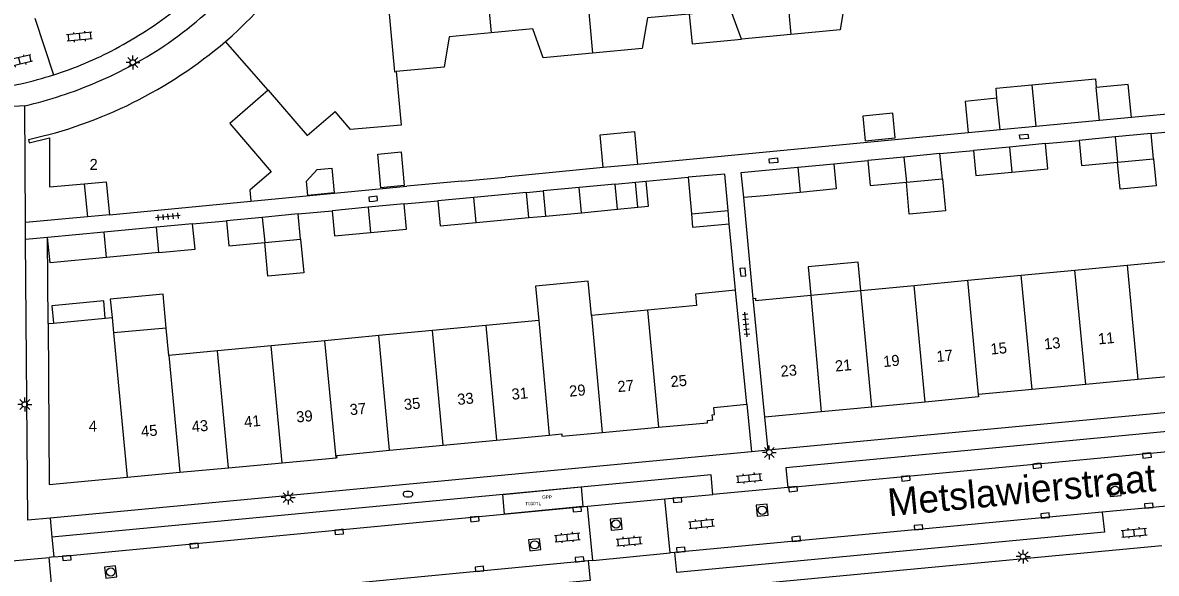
# Model space of a CAD drawing. Extents: x 124000 to 128010, y 398999 to 403000.
# Drawn here: x 127105.7 to 127208.2, y 400564.6 to 400614.4 of the extents above; entities that cross this region are included whole.
import ezdxf

# ---------------------------------------------------------------- set-up
doc = ezdxf.new("R2010")
doc.units = 0
for name, color, linetype in [('bp-anno-kenteken', 7, 'Continuous'), ('bp-grn-parkeervak', 7, 'Continuous'), ('gg-afsc-erfafscheiding', 7, 'Continuous'), ('gg-afsc-muur', 7, 'Continuous'), ('gg-anno-huisnummerreeks BGT', 7, 'Continuous'), ('gg-anno-openbare ruimte label', 7, 'Continuous'), ('gg-bbg-bijgebouw', 7, 'Continuous'), ('gg-bbg-gedigitaliseerde bebouwing', 7, 'Continuous'), ('gg-bbg-gedigitaliseerde bijgebouw', 7, 'Continuous'), ('gg-bbg-hoofdgebouw', 7, 'Continuous'), ('gg-bbg-luifel en loopbrug', 7, 'Continuous'), ('gg-bbg-tussenscheiding', 7, 'Continuous'), ('gg-knt-verharding', 7, 'Continuous'), ('gg-knt-verharding nz', 7, 'Continuous'), ('gt-grn-weggrens', 7, 'Continuous'), ('gt-symb-brandkraan', 7, 'Continuous'), ('gt-symb-klinker verharding', 7, 'Continuous'), ('gt-symb-kolk', 7, 'Continuous'), ('gt-symb-kolk center center', 7, 'Continuous'), ('gt-symb-lichtmast', 7, 'Continuous'), ('gt-symb-rioolschacht', 7, 'Continuous'), ('gt-symb-tegel verharding', 7, 'Continuous'), ('kenmerkpunt gehandicapten parkeerplaats', 7, 'Continuous')]:
    doc.layers.add(name, color=color, linetype=linetype)

# ---------------------------------------------------------------- blocks, each defined once
blk = doc.blocks.new('gt0-KOLKCC')
at = {"layer": 'gt-symb-kolk center center'}
blk.add_lwpolyline([(-0.38, 0.2), (0.37, 0.2), (0.37, -0.2), (-0.38, -0.2)], close=True, dxfattribs=at)
blk = doc.blocks.new('gt0-KOLK')
at = {"layer": 'gt-symb-kolk'}
blk.add_lwpolyline([(0, 0), (0.38, 0), (0.38, 0.4), (-0.38, 0.4), (-0.38, 0), (0, 0)], dxfattribs=at)
blk = doc.blocks.new('gt0-TEG1')
at = {"layer": 'gt-symb-tegel verharding'}
for p, q in [((-1.12, 0), (1.12, 0)), ((-0.9, -0.25), (-0.9, 0.25)), ((-0.45, -0.25), (-0.45, 0.25)), ((0, -0.25), (0, 0.25)), ((0.45, -0.25), (0.45, 0.25)), ((0.9, -0.25), (0.9, 0.25))]:
    blk.add_line(p, q, dxfattribs=at)
blk = doc.blocks.new('gt0-LMAST')
at = {"layer": 'gt-symb-lichtmast'}
for p, q in [((-0.18, 0.17), (-0.45, 0.44)), ((-0.01, 0.25), (-0.01, 0.62)), ((0.17, 0.17), (0.44, 0.44)), ((-0.26, 0), (-0.63, 0)), ((-0.18, -0.18), (-0.45, -0.45)), ((-0.01, -0.25), (-0.01, -0.63)), ((0.44, -0.45), (0.17, -0.18)), ((0.24, 0), (0.62, 0))]:
    blk.add_line(p, q, dxfattribs=at)
blk.add_circle((-0.01, 0), 0.25, dxfattribs=at)
blk = doc.blocks.new('gt0-KL1')
at = {"layer": 'gt-symb-klinker verharding'}
for p, q in [((-1.15, 0.3), (1.15, 0.3)), ((-1, -0.3), (-1, 0.3)), ((-0.5, 0.3), (-0.5, 0.45)), ((0, -0.3), (0, 0.3)), ((0.5, 0.3), (0.5, 0.45)), ((1, -0.3), (1, 0.3)), ((-1.15, -0.3), (1.15, -0.3)), ((-0.5, -0.45), (-0.5, -0.3)), ((0.5, -0.45), (0.5, -0.3))]:
    blk.add_line(p, q, dxfattribs=at)
blk = doc.blocks.new('gt0-RS')
at = {"layer": 'gt-symb-rioolschacht'}
blk.add_lwpolyline([(-0.5, -0.5), (0.5, -0.5), (0.5, 0.5), (-0.5, 0.5)], close=True, dxfattribs=at)
blk.add_circle((0, 0), 0.375, dxfattribs=at)
blk = doc.blocks.new('gt0-BR')
at = {"layer": 'gt-symb-brandkraan'}
for centre, radius, start, end in [((-0.24, 0), 0.206, 107.5669, 252.4331), ((0.6, -2.66), 3, 106.892, 107.5669), ((0, -0.69), 0.938, 73.108, 106.892), ((-0.6, -2.66), 3, 72.4331, 73.108), ((0.24, 0), 0.206, 287.567, 72.4331), ((0.6, 2.66), 3, 252.4331, 253.108), ((0, 0.69), 0.938, 253.108, 286.8921), ((-0.6, 2.66), 3, 286.8921, 287.567)]:
    blk.add_arc(centre, radius, start, end, dxfattribs=at)

msp = doc.modelspace()

# ---------------------------------------------------------------- linework, layer by layer
at = {"layer": 'bp-grn-parkeervak'}
msp.add_lwpolyline([(127156.36, 400570.6), (127149.27, 400569.93), (127149.1, 400571.7), (127156.19, 400572.38), (127156.36, 400570.6)], dxfattribs=at)
at = {"layer": 'gg-afsc-erfafscheiding'}
for p, q in [((127217.91, 400606.97), (127205.98, 400605.83)), ((127207.78, 400604.38), (127210.79, 400604.67)), ((127191.22, 400604.43), (127161.31, 400601.58)), ((127198.2, 400603.47), (127201.26, 400603.76)), ((127188.66, 400602.56), (127191.69, 400602.85)), ((127179.07, 400601.64), (127182.14, 400601.94)), ((127145.39, 400600.06), (127149.31, 400600.44)), ((127158.2, 400601.29), (127149.31, 400600.44)), ((127145.39, 400600.06), (127140.43, 400599.6)), ((127162.08, 400600.06), (127165.88, 400600.42)), ((127171.76, 400589.45), (127170.91, 400598.59)), ((127130.61, 400597.1), (127133.67, 400597.39)), ((127140.19, 400598), (127143.24, 400598.29)), ((127121.05, 400596.2), (127124.1, 400596.49))]:
    msp.add_line(p, q, dxfattribs=at)
at = {"layer": 'gg-afsc-muur'}
for p, q in [((127126.31, 400598.25), (127140.43, 400599.6)), ((127169.85, 400593.44), (127169.6, 400596.2)), ((127107.98, 400587.17), (127107.93, 400594.97)), ((127170.17, 400590.21), (127169.85, 400593.44))]:
    msp.add_line(p, q, dxfattribs=at)
at = {"layer": 'gg-bbg-bijgebouw'}
for p, q in [((127205.98, 400605.83), (127203.1, 400605.56)), ((127204.52, 400604.07), (127201.26, 400603.76)), ((127207.78, 400604.38), (127204.52, 400604.07)), ((127207.99, 400602.1), (127207.78, 400604.38)), ((127188.66, 400602.56), (127185.4, 400602.25)), ((127188.88, 400600.28), (127188.66, 400602.56)), ((127194.94, 400603.16), (127191.69, 400602.85)), ((127198.2, 400603.47), (127194.94, 400603.16)), ((127175.79, 400601.33), (127179.07, 400601.64)), ((127185.4, 400602.25), (127182.14, 400601.94)), ((127204.73, 400601.79), (127207.99, 400602.1)), ((127172.55, 400601.02), (127175.79, 400601.33)), ((127156.01, 400599.49), (127152.75, 400599.19)), ((127159.28, 400599.8), (127156.01, 400599.49)), ((127159.5, 400597.52), (127159.28, 400599.8)), ((127185.62, 400599.97), (127188.88, 400600.28)), ((127146.49, 400598.6), (127143.24, 400598.29)), ((127152.75, 400599.19), (127152.97, 400596.91)), ((127172.76, 400598.74), (127170.91, 400598.59)), ((127176.02, 400599.05), (127172.76, 400598.74)), ((127136.93, 400597.7), (127133.67, 400597.39)), ((127140.19, 400598), (127136.93, 400597.7)), ((127156.23, 400597.21), (127159.5, 400597.52)), ((127127.35, 400596.79), (127124.1, 400596.49)), ((127130.61, 400597.1), (127127.35, 400596.79)), ((127130.82, 400594.82), (127130.61, 400597.1)), ((127152.97, 400596.91), (127156.23, 400597.21)), ((127113.04, 400595.44), (127107.93, 400594.97)), ((127117.78, 400595.89), (127113.04, 400595.44)), ((127121.05, 400596.2), (127117.78, 400595.89)), ((127127.57, 400594.51), (127130.82, 400594.82))]:
    msp.add_line(p, q, dxfattribs=at)
for points in [[(127205.98, 400605.83), (127205.69, 400608.82), (127202.8, 400608.54)], [(127201.26, 400603.76), (127201.48, 400601.48), (127204.73, 400601.79)], [(127191.69, 400602.85), (127191.9, 400600.57), (127195.16, 400600.88)], [(127195.16, 400600.88), (127198.41, 400601.19), (127198.2, 400603.47)], [(127179.07, 400601.64), (127179.28, 400599.36), (127176.02, 400599.05)], [(127182.14, 400601.94), (127182.36, 400599.66), (127185.62, 400599.97)], [(127170.91, 400598.59), (127170.69, 400600.84), (127172.55, 400601.02)], [(127133.67, 400597.39), (127133.89, 400595.11), (127137.15, 400595.42)], [(127137.15, 400595.42), (127140.41, 400595.72), (127140.19, 400598)], [(127143.24, 400598.29), (127143.45, 400596.01), (127146.7, 400596.32)], [(127124.1, 400596.49), (127124.31, 400594.21), (127127.57, 400594.51)], [(127118, 400593.61), (127121.27, 400593.92), (127121.05, 400596.2)]]:
    msp.add_lwpolyline(points, dxfattribs=at)
at = {"layer": 'gg-bbg-gedigitaliseerde bebouwing'}
for p, q in [((127162.21, 400588.38), (127157.13, 400587.9)), ((127166.64, 400588.8), (127162.21, 400588.38)), ((127107.98, 400587.17), (127108.45, 400587.22)), ((127108.45, 400587.22), (127113.15, 400587.66)), ((127113.15, 400587.66), (127113.76, 400587.72)), ((127113.76, 400587.72), (127113.89, 400586.32)), ((127152.36, 400587.45), (127147.57, 400586.99)), ((127118.66, 400586.77), (127113.89, 400586.32)), ((127118.89, 400584.29), (127118.66, 400586.77)), ((127137.88, 400586.08), (127133.02, 400585.62)), ((127142.75, 400586.54), (127137.88, 400586.08)), ((127147.57, 400586.99), (127142.75, 400586.54)), ((127128.16, 400585.16), (127123.3, 400584.71)), ((127133.02, 400585.62), (127128.16, 400585.16)), ((127123.3, 400584.71), (127118.89, 400584.29))]:
    msp.add_line(p, q, dxfattribs=at)
for points in [[(127127.88, 400608.3), (127131.42, 400604.2), (127133.93, 400606.37)], [(127157.13, 400587.9), (127156.84, 400591.02), (127152.06, 400590.57), (127152.36, 400587.45)]]:
    msp.add_lwpolyline(points, dxfattribs=at)
at = {"layer": 'gg-bbg-gedigitaliseerde bijgebouw'}
for p, q in [((127196.97, 400608.79), (127197.33, 400605.01)), ((127203.1, 400605.56), (127202.8, 400608.54)), ((127194.1, 400604.7), (127191.22, 400604.43)), ((127197.33, 400605.01), (127194.1, 400604.7)), ((127161.31, 400601.58), (127158.2, 400601.29)), ((127165.88, 400600.42), (127166.18, 400597.11)), ((127151.25, 400599.04), (127146.49, 400598.6)), ((127151.47, 400596.77), (127151.25, 400599.04)), ((127166.18, 400597.11), (127169.49, 400597.41)), ((127146.7, 400596.32), (127151.47, 400596.77)), ((127118, 400593.61), (127113.26, 400593.16))]:
    msp.add_line(p, q, dxfattribs=at)
for points in [[(127193.82, 400607.57), (127193.74, 400608.49), (127196.97, 400608.79)], [(127193.82, 400607.57), (127190.94, 400607.29), (127191.22, 400604.43)], [(127181.9, 400603.72), (127184.61, 400603.98), (127184.39, 400606.22), (127181.68, 400605.96), (127181.9, 400603.72)], [(127158.2, 400601.29), (127157.91, 400604.25), (127161.03, 400604.55), (127161.31, 400601.58)], [(127138.08, 400599.46), (127137.79, 400602.52), (127139.91, 400602.72), (127140.2, 400599.66), (127138.08, 400599.46)], [(127131.48, 400598.78), (127131.36, 400600.07), (127132.32, 400601.11), (127133.63, 400601.24), (127133.85, 400599.01), (127131.48, 400598.78)], [(127169.49, 400597.41), (127169.2, 400600.71), (127165.88, 400600.42)], [(127113.26, 400593.16), (127108.15, 400592.68), (127107.93, 400594.97)]]:
    msp.add_lwpolyline(points, dxfattribs=at)
at = {"layer": 'gg-bbg-hoofdgebouw'}
for p, q in [((127175.17, 400613.35), (127170.7, 400612.92)), ((127113.52, 400597.03), (127126.31, 400598.25)), ((127200.87, 400592.01), (127205.61, 400592.46)), ((127205.61, 400592.46), (127210.39, 400592.91)), ((127191.18, 400591.09), (127196.02, 400591.55)), ((127196.02, 400591.55), (127200.87, 400592.01)), ((127171.19, 400579.87), (127170.17, 400590.21)), ((127176.98, 400589.74), (127181.49, 400590.17)), ((127181.49, 400590.17), (127186.33, 400590.63)), ((127186.33, 400590.63), (127191.18, 400591.09)), ((127172.82, 400578.7), (127171.76, 400589.45)), ((127206.57, 400582.1), (127201.85, 400581.66)), ((127211.35, 400582.55), (127206.57, 400582.1)), ((127197, 400581.2), (127192.16, 400580.74)), ((127201.85, 400581.66), (127197, 400581.2)), ((127187.33, 400580.07), (127182.49, 400579.61)), ((127168.2, 400579.57), (127171.19, 400579.87)), ((127177.92, 400579.18), (127172.82, 400578.7)), ((127182.49, 400579.61), (127177.92, 400579.18)), ((127148.53, 400576.62), (127153.32, 400577.08)), ((127158.11, 400577.31), (127163.19, 400577.79)), ((127138.86, 400575.7), (127143.73, 400576.16)), ((127143.73, 400576.16), (127148.53, 400576.62)), ((127129.16, 400574.57), (127134.02, 400575.03)), ((127119.89, 400573.71), (127124.3, 400574.12)), ((127124.3, 400574.12), (127129.16, 400574.57)), ((127115.12, 400573.26), (127119.89, 400573.71))]:
    msp.add_line(p, q, dxfattribs=at)
for points in [[(127183.87, 400616.9), (127180.09, 400616.54), (127179.64, 400613.78), (127175.17, 400613.35)], [(127165.97, 400615.2), (127162.21, 400614.85), (127161.71, 400612.08), (127157.24, 400611.67)], [(127170.7, 400612.92), (127169.75, 400615.56), (127165.97, 400615.2)], [(127157.24, 400611.67), (127152.76, 400611.24), (127151.83, 400613.87), (127148.05, 400613.51)], [(127148.05, 400613.51), (127144.27, 400613.15), (127143.8, 400610.4), (127139.46, 400609.99)], [(127139.46, 400609.99), (127139.91, 400605.15), (127135.33, 400604.73), (127133.93, 400606.37)], [(127127.88, 400608.3), (127124.41, 400605.3), (127128.16, 400600.9), (127126.22, 400599.24), (127126.31, 400598.25)], [(127106.19, 400603.84), (127106.26, 400603.53), (127108.11, 400603.98), (127108.11, 400599.54), (127111.25, 400599.84)], [(127111.25, 400599.84), (127113.24, 400600.02), (127113.52, 400597.03)], [(127170.17, 400590.21), (127166.54, 400589.85), (127166.64, 400588.8)], [(127171.76, 400589.45), (127171.97, 400589.47), (127171.98, 400589.26), (127176.98, 400589.74)], [(127107.98, 400587.17), (127108.06, 400572.6), (127115.12, 400573.26)], [(127192.16, 400580.74), (127192.12, 400580.74), (127192.14, 400580.53), (127187.33, 400580.07)], [(127163.19, 400577.79), (127167.63, 400578.2), (127167.62, 400578.41), (127168.1, 400578.46), (127168.05, 400578.91), (127168.26, 400578.93), (127168.2, 400579.57)], [(127153.32, 400577.08), (127154.44, 400577.18), (127154.46, 400576.97), (127158.11, 400577.31)], [(127134.02, 400575.03), (127134.12, 400575.04), (127134.1, 400575.24), (127138.86, 400575.7)]]:
    msp.add_lwpolyline(points, dxfattribs=at)
for centre, radius, start, end in [((127099.08, 400641.57), 38.14, 310.8276, 330.0296), ((127097.33, 400643.97), 41.1, 282.444, 310.4828)]:
    msp.add_arc(centre, radius, start, end, dxfattribs=at)
at = {"layer": 'gg-bbg-luifel en loopbrug'}
for p, q in [((127203.1, 400605.56), (127197.33, 400605.01)), ((127111.25, 400599.84), (127111.53, 400596.84)), ((127159.28, 400599.8), (127161.12, 400599.97)), ((127161.12, 400599.97), (127162.08, 400600.06)), ((127161.33, 400597.7), (127161.12, 400599.97)), ((127151.25, 400599.04), (127152.75, 400599.19)), ((127159.5, 400597.52), (127161.33, 400597.7)), ((127169.6, 400596.2), (127169.49, 400597.41)), ((127113.52, 400597.03), (127111.53, 400596.84)), ((127151.47, 400596.77), (127152.97, 400596.91)), ((127108.3, 400588.78), (127108.45, 400587.22))]:
    msp.add_line(p, q, dxfattribs=at)
for points in [[(127165.97, 400615.2), (127166.23, 400612.49), (127170.7, 400612.92)], [(127196.97, 400608.79), (127202.73, 400609.34), (127202.8, 400608.54)], [(127207.99, 400602.1), (127208.23, 400599.64), (127204.96, 400599.33), (127204.73, 400601.79)], [(127161.33, 400597.7), (127162.3, 400597.79), (127162.08, 400600.06)], [(127188.88, 400600.28), (127189.15, 400597.38), (127185.89, 400597.08), (127185.62, 400599.97)], [(127166.18, 400597.11), (127166.28, 400595.91), (127169.6, 400596.2)], [(127130.82, 400594.82), (127131.11, 400591.76), (127127.86, 400591.45), (127127.57, 400594.51)], [(127181.49, 400590.17), (127181.25, 400592.73), (127176.73, 400592.3), (127176.98, 400589.74)], [(127113.15, 400587.66), (127113.01, 400589.22), (127108.3, 400588.78)], [(127118.66, 400586.77), (127118.37, 400589.84), (127113.6, 400589.39), (127113.76, 400587.72)]]:
    msp.add_lwpolyline(points, dxfattribs=at)
at = {"layer": 'gg-bbg-tussenscheiding'}
for p, q in [((127174.21, 400623.54), (127175.17, 400613.35)), ((127147.19, 400622.5), (127148.05, 400613.51)), ((127156.31, 400621.84), (127157.24, 400611.67)), ((127127.88, 400608.3), (127124.02, 400612.71)), ((127194.1, 400604.7), (127193.82, 400607.57)), ((127204.52, 400604.07), (127204.73, 400601.79)), ((127194.94, 400603.16), (127195.16, 400600.88)), ((127185.4, 400602.25), (127185.62, 400599.97)), ((127175.79, 400601.33), (127176.02, 400599.05)), ((127156.23, 400597.21), (127156.01, 400599.49)), ((127146.7, 400596.32), (127146.49, 400598.6)), ((127136.93, 400597.7), (127137.15, 400595.42)), ((127127.35, 400596.79), (127127.57, 400594.51)), ((127113.26, 400593.16), (127113.04, 400595.44)), ((127118, 400593.61), (127117.78, 400595.89)), ((127205.61, 400592.46), (127206.57, 400582.1)), ((127197, 400581.2), (127196.02, 400591.55)), ((127201.85, 400581.66), (127200.87, 400592.01)), ((127182.49, 400579.61), (127181.49, 400590.17)), ((127187.33, 400580.07), (127186.33, 400590.63)), ((127192.16, 400580.74), (127191.18, 400591.09)), ((127176.98, 400589.74), (127177.92, 400579.18)), ((127162.21, 400588.38), (127163.19, 400577.79)), ((127152.36, 400587.45), (127153.32, 400577.08)), ((127157.13, 400587.9), (127158.11, 400577.31)), ((127113.89, 400586.32), (127115.12, 400573.26)), ((127138.86, 400575.7), (127137.88, 400586.08)), ((127143.73, 400576.16), (127142.75, 400586.54)), ((127147.57, 400586.99), (127148.53, 400576.62)), ((127129.16, 400574.57), (127128.16, 400585.16)), ((127134.02, 400575.03), (127133.02, 400585.62)), ((127118.89, 400584.29), (127119.89, 400573.71)), ((127124.3, 400574.12), (127123.3, 400584.71))]:
    msp.add_line(p, q, dxfattribs=at)
msp.add_lwpolyline([(127138.37, 400620.15), (127139.31, 400609.98), (127139.46, 400609.99)], dxfattribs=at)
at = {"layer": 'gg-knt-verharding'}
for p, q in [((127106.76, 400614.83), (127108.47, 400609.69)), ((127105.93, 400596.31), (127105.86, 400606.89)), ((127111.53, 400596.84), (127105.93, 400596.31)), ((127105.94, 400594.79), (127105.93, 400596.31)), ((127107.93, 400594.97), (127105.94, 400594.79)), ((127229.44, 400581.03), (127173.11, 400575.7)), ((127171.19, 400579.87), (127171.61, 400575.56)), ((127173.11, 400575.7), (127172.82, 400578.7)), ((127171.61, 400575.56), (127108.15, 400569.55)), ((127173.11, 400575.7), (127171.61, 400575.56)), ((127174.9, 400572.34), (127168.11, 400571.69)), ((127164.26, 400566.41), (127163.76, 400571.29)), ((127157.27, 400565.73), (127156.78, 400570.64)), ((127209.19, 400570.65), (127203.34, 400570.09)), ((127108.31, 400567.83), (127108.48, 400566.05)), ((127208.74, 400567.05), (127164.22, 400562.86)), ((127108.48, 400566.05), (127108.06, 400566)), ((127108.51, 400561.07), (127108.06, 400566)), ((127157.27, 400565.73), (127156.84, 400565.69)), ((127164.67, 400566.44), (127164.26, 400566.41))]:
    msp.add_line(p, q, dxfattribs=at)
for points in [[(127108.15, 400569.55), (127106.13, 400569.36), (127105.94, 400594.79)], [(127226.5, 400577.23), (127226.35, 400579.03), (127174.73, 400574.11), (127174.9, 400572.34)], [(127168.11, 400571.69), (127167.95, 400573.49), (127108.31, 400567.83)], [(127203.34, 400570.09), (127203.56, 400568.29), (127164.85, 400564.63), (127164.67, 400566.44)], [(127156.84, 400565.69), (127157, 400563.91), (127109.09, 400559.33)]]:
    msp.add_lwpolyline(points, dxfattribs=at)
for centre, radius, start, end in [((127094.78, 400646.54), 41.63, 305.3213, 316.9753), ((127094.69, 400648.05), 40.88, 298.2832, 307.4712), ((127098.28, 400641.62), 33.52, 287.7098, 298.0867), ((127098.21, 400642.63), 36.46, 292.8135, 304.4753), ((127097.92, 400641.99), 35.98, 282.7429, 293.6391)]:
    msp.add_arc(centre, radius, start, end, dxfattribs=at)
at = {"layer": 'gg-knt-verharding nz'}
for p, q in [((127174.9, 400572.34), (127226.5, 400577.23)), ((127156.78, 400570.64), (127163.76, 400571.29)), ((127163.76, 400571.29), (127168.11, 400571.69)), ((127203.34, 400570.09), (127164.67, 400566.44)), ((127156.84, 400565.69), (127108.9, 400561.11)), ((127157.27, 400565.73), (127164.26, 400566.41))]:
    msp.add_line(p, q, dxfattribs=at)
for points in [[(127102.62, 400571.86), (127102.65, 400565.52), (127108.06, 400566)], [(127108.48, 400566.05), (127109.64, 400566.14), (127156.78, 400570.64)]]:
    msp.add_lwpolyline(points, dxfattribs=at)
at = {"layer": 'gt-grn-weggrens'}
for p, q in [((127105.86, 400606.89), (127102.42, 400606.68)), ((127108.15, 400569.55), (127108.31, 400567.83))]:
    msp.add_line(p, q, dxfattribs=at)
msp.add_arc((127097.75, 400643.14), 35.12, 277.7458, 287.7792, dxfattribs=at)

# ---------------------------------------------------------------- block references
at = {"layer": 'gt-symb-brandkraan'}
msp.add_blockref('gt0-BR', (127140.53, 400571.73), dxfattribs=at)
at = {"layer": 'gt-symb-klinker verharding'}
for p, rotation in [((127110.8, 400613.14), -174.60853661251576), ((127105.37, 400610.95), -166.82507339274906), ((127171.4, 400573.18), 5.391463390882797), ((127167.09, 400569.04), 5.5109769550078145), ((127206.23, 400568.24), 5.391463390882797), ((127154.95, 400567.81), 5.510976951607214), ((127160.54, 400567.46), 5.5109769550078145)]:
    msp.add_blockref('gt0-KL1', p, dxfattribs=dict(at, rotation=rotation))
at = {"layer": 'gt-symb-kolk'}
for p, rotation in [((127137.41, 400598.27), 5.453918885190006), ((127207.37, 400575.43), -174.60853660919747), ((127197.44, 400574.49), -174.5460811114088), ((127185.56, 400573.35), -174.5460811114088), ((127175.35, 400572.39), -173.91299166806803), ((127164.9, 400571.39), -175.06501406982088), ((127207.58, 400570.49), 5.739098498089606), ((127146.55, 400569.67), -174.6085366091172), ((127155.82, 400570.56), -174.5460811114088), ((127198.19, 400569.59), 5.568024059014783), ((127186.73, 400568.52), 5.2774060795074), ((127134.28, 400568.51), -174.5460811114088), ((127175.67, 400567.48), 5.391463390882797), ((127121.17, 400567.26), -174.4319759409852), ((127165.23, 400566.49), 5.391463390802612), ((127109.64, 400566.14), -175.81229548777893), ((127156.08, 400565.62), 5.5109769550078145), ((127147.03, 400564.76), 5.453918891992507)]:
    msp.add_blockref('gt0-KOLK', p, dxfattribs=dict(at, rotation=rotation))
at = {"layer": 'gt-symb-kolk center center'}
for p, rotation in [((127196.26, 400604.09), -174.5460811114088), ((127173.6, 400601.93), -174.5460811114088), ((127170.83, 400591.83), 95.33444003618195)]:
    msp.add_blockref('gt0-KOLKCC', p, dxfattribs=dict(at, rotation=rotation))
at = {"layer": 'gt-symb-lichtmast'}
for p in [(127115.65, 400610.81), (127105.87, 400579.85), (127173.23, 400575.51), (127129.69, 400571.41), (127196.19, 400566.07)]:
    msp.add_blockref('gt0-LMAST', p, dxfattribs=at)
at = {"layer": 'gt-symb-rioolschacht'}
for p, rotation in [((127204.51, 400572.07), -84.72259391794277), ((127172.58, 400570.27), -175.0079188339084), ((127159.36, 400569.02), -85.24111432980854), ((127151.99, 400567.14), 6.662963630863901), ((127113.64, 400564.68), -83.28012011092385)]:
    msp.add_blockref('gt0-RS', p, dxfattribs=dict(at, rotation=rotation))
at = {"layer": 'gt-symb-tegel verharding'}
for p, rotation in [((127118.81, 400596.85), -174.54608110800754), ((127171.12, 400587.09), 95.62506009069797)]:
    msp.add_blockref('gt0-TEG1', p, dxfattribs=dict(at, rotation=rotation))

# ---------------------------------------------------------------- texts
at = {"layer": 'bp-anno-kenteken'}
msp.add_text('T030TL', height=0.3, dxfattribs=at).set_placement((127151.14, 400570.73))
at = {"layer": 'gg-anno-huisnummerreeks BGT'}
msp.add_text('2', height=1, dxfattribs=at).set_placement((127111.72, 400601.08))
for s, rotation, p in [('11', 5.4, (127203.01, 400585.28)), ('15', 5.4, (127193.28, 400584.36)), ('13', 5.4, (127198.12, 400584.82)), ('19', 5.4, (127183.57, 400583.23)), ('17', 5.4, (127188.39, 400583.69)), ('23', 5.4, (127174.28, 400582.35)), ('21', 5.4, (127179.22, 400582.82)), ('27', 5.3, (127159.53, 400580.96)), ('25', 5.3, (127164.33, 400581.41)), ('33', 5.5, (127145.04, 400579.8)), ('31', 5.5, (127149.95, 400580.27)), ('29', 5.3, (127155.16, 400580.55)), ('37', 5.5, (127135.31, 400578.87)), ('35', 5.5, (127140.21, 400579.34)), ('39', 5.3, (127130.47, 400578.21)), ('4', 0.3, (127111.65, 400577.39)), ('45', 5.3, (127116.42, 400576.9)), ('43', 5.3, (127121.01, 400577.33)), ('41', 5.3, (127125.75, 400577.77))]:
    msp.add_text(s, height=1, rotation=rotation, dxfattribs=at).set_placement(p)
at = {"layer": 'gg-anno-openbare ruimte label'}
msp.add_text('Metslawierstraat', height=2.5, rotation=5.4, dxfattribs=at).set_placement((127184.05, 400569.72))
at = {"layer": 'kenmerkpunt gehandicapten parkeerplaats'}
msp.add_text('GPP', height=0.3, dxfattribs=at).set_placement((127152.67, 400571.31))

doc.saveas('drawing.dxf')
